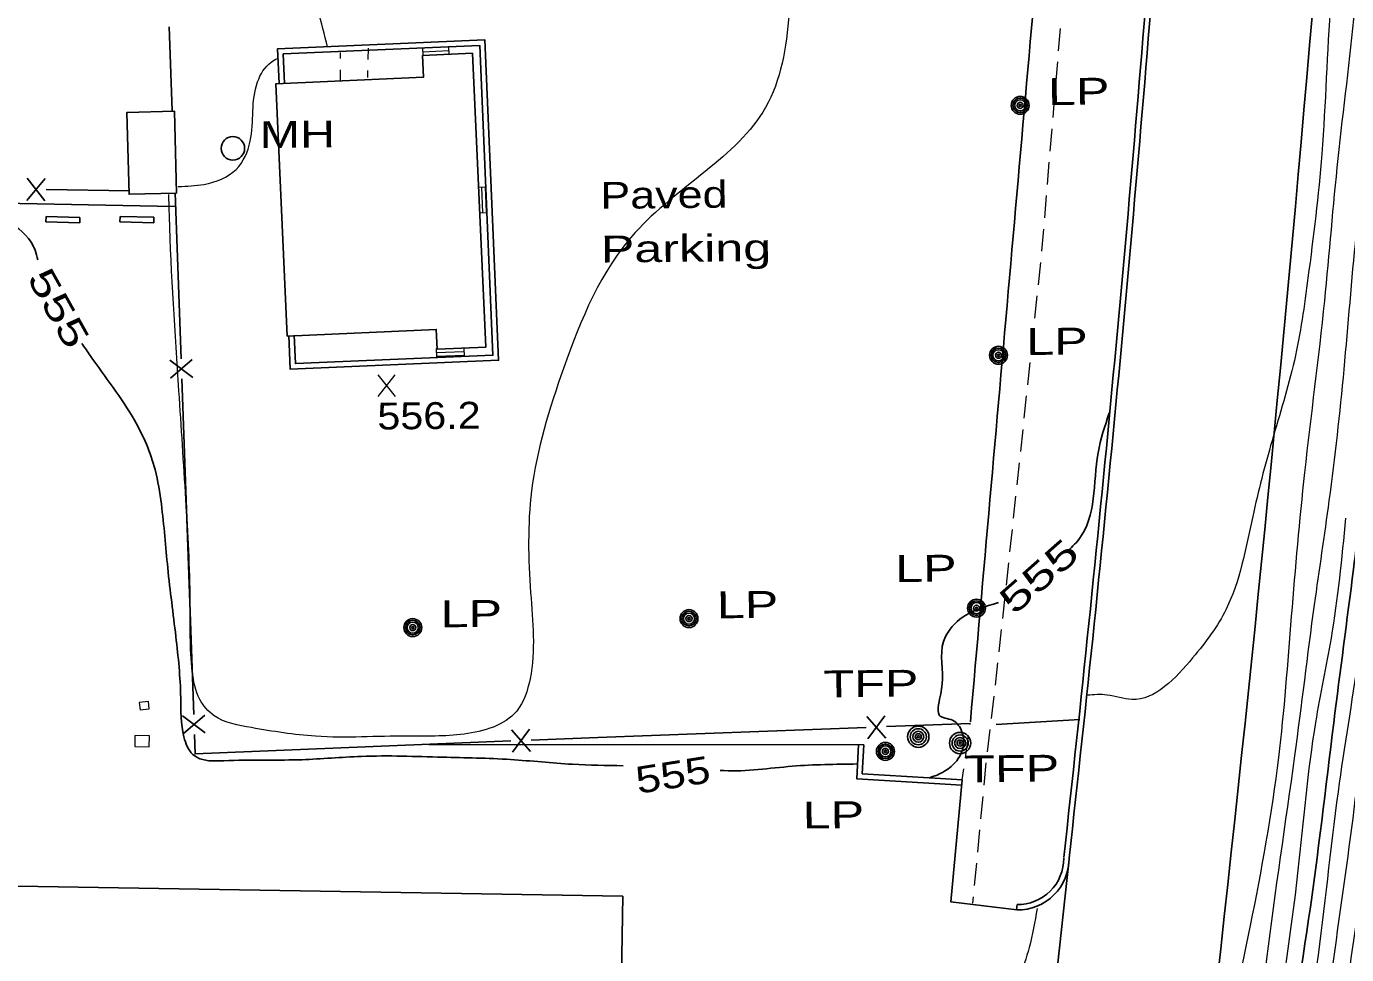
# Model space of a CAD drawing. Extents: x 2361708 to 2370558, y 6977955 to 6991887.
# Drawn here: x 2365972.8 to 2366208.9, y 6984202.9 to 6984368.8 of the extents above; entities that cross this region are included whole.
import ezdxf
from ezdxf.enums import TextEntityAlignment as Align

# ---------------------------------------------------------------- set-up
doc = ezdxf.new("R2010")
doc.units = 0
doc.header["$LTSCALE"] = 1.9
for name, color, linetype, lineweight in [('11', 7, 'Continuous', 25), ('13', 7, 'Continuous', 13), ('16', 7, 'Continuous', 13), ('17', 7, 'Continuous', 25), ('2', 7, 'Continuous', 25), ('20', 7, 'Continuous', 25), ('31', 7, 'Continuous', 13), ('35', 7, 'Continuous', 13), ('9', 7, 'Continuous', 13)]:
    doc.layers.add(name, color=color, linetype=linetype, lineweight=lineweight)

msp = doc.modelspace()

# ---------------------------------------------------------------- linework, layer by layer
at = {"layer": '11'}
for points in [[(2366054.942, 6984311.479), (2366052.552, 6984363.979), (2366043.626, 6984363.574), (2366043.802, 6984359.735), (2366017.412, 6984358.554), (2366019.422, 6984313.441), (2366046.062, 6984314.624), (2366046.215, 6984311.096)], [(2365999.627, 6984339.004), (2365999.248, 6984353.641), (2365990.76, 6984353.42), (2365991.139, 6984338.783)], [(2366079.438, 6984213.297), (2365953.102, 6984215.415), (2365951.747, 6984135.008), (2366039.345, 6984133.532), (2366039.675, 6984153.576), (2366078.443, 6984152.935)]]:
    msp.add_lwpolyline(points, close=True, dxfattribs=at)
at = {"layer": '13'}
for p, q in [((2366157.645, 6984368.419), (2366157.313, 6984364.436)), ((2366028.93, 6984363.044), (2366028.93, 6984364.124)), ((2366033.873, 6984364.901), (2366033.832, 6984362.901)), ((2366028.938, 6984359.044), (2366028.939, 6984361.044)), ((2366033.791, 6984360.9), (2366033.773, 6984359.65)), ((2366157.152, 6984362.444), (2366156.82, 6984358.461)), ((2366156.649, 6984356.469), (2366156.317, 6984352.486)), ((2366156.156, 6984350.494), (2366155.824, 6984346.511)), ((2366155.653, 6984344.519), (2366155.321, 6984340.536)), ((2366155.159, 6984338.544), (2366154.827, 6984334.561)), ((2366154.656, 6984332.569), (2366154.324, 6984328.586)), ((2366154.133, 6984326.594), (2366153.711, 6984322.619)), ((2366153.5, 6984320.628), (2366153.078, 6984316.653)), ((2366152.867, 6984314.661), (2366152.445, 6984310.687)), ((2366152.233, 6984308.695), (2366151.811, 6984304.721)), ((2366151.6, 6984302.728), (2366151.178, 6984298.754)), ((2366150.967, 6984296.762), (2366150.535, 6984292.788)), ((2366150.324, 6984290.796), (2366149.892, 6984286.821)), ((2366149.681, 6984284.83), (2366149.259, 6984280.855)), ((2366149.047, 6984278.863), (2366148.615, 6984274.889)), ((2366148.404, 6984272.896), (2366147.972, 6984268.922)), ((2366147.76, 6984266.93), (2366147.329, 6984262.956)), ((2366147.118, 6984260.964), (2366146.685, 6984256.989)), ((2366145.791, 6984249.041), (2366145.319, 6984245.066)), ((2366141.549, 6984244.01), (2366141.577, 6984244.24)), ((2366145.088, 6984243.084), (2366144.615, 6984239.109)), ((2366140.715, 6984238.062), (2366141.268, 6984242.027)), ((2366140.153, 6984234.096), (2366140.434, 6984236.079)), ((2366144.384, 6984237.127), (2366144.002, 6984233.143)), ((2366143.811, 6984231.151), (2366143.429, 6984227.167)), ((2366143.238, 6984225.175), (2366142.856, 6984221.191)), ((2366142.665, 6984219.199), (2366142.293, 6984215.215)), ((2366142.102, 6984213.224), (2366141.993, 6984212.093))]:
    msp.add_line(p, q, dxfattribs=at)
msp.add_lwpolyline([(2366146.474, 6984254.998), (2366146.355, 6984253.866), (2366146.022, 6984251.023)], dxfattribs=at)
at = {"layer": '16'}
for p, q in [((2366043.622, 6984364.984), (2366043.695, 6984363.614)), ((2366048.272, 6984365.108), (2366048.343, 6984363.869)), ((2366043.69, 6984364.224), (2366048.348, 6984364.479)), ((2366054.771, 6984340.039), (2366053.541, 6984339.987)), ((2366054.14, 6984340.073), (2366054.323, 6984335.514)), ((2366054.851, 6984340.039), (2366055.022, 6984335.661)), ((2366055.034, 6984335.481), (2366053.874, 6984335.43)), ((2366055.033, 6984335.531), (2366055.034, 6984335.481)), ((2366046.179, 6984309.655), (2366046.125, 6984311.185)), ((2366051.098, 6984309.782), (2366051.044, 6984311.302)), ((2366050.99, 6984310.601), (2366046.062, 6984310.424)), ((2366051.067, 6984309.962), (2366046.188, 6984309.786))]:
    msp.add_line(p, q, dxfattribs=at)
at = {"layer": '17'}
for p, q in [((2365998.857, 6984353.737), (2365998.325, 6984368.723)), ((2365976.132, 6984341.63), (2365972.859, 6984337.689)), ((2365972.931, 6984341.69), (2365976.06, 6984337.629)), ((2365991.293, 6984339.414), (2365976.3, 6984339.662)), ((2366000.44, 6984309.38), (2365999.377, 6984339.061)), ((2366002.521, 6984306.05), (2365998.412, 6984309.101)), ((2366002.411, 6984309.249), (2365998.522, 6984305.901)), ((2366002.695, 6984245.818), (2366000.564, 6984305.781)), ((2366004.777, 6984242.488), (2366000.667, 6984245.539)), ((2366004.666, 6984245.687), (2366000.787, 6984242.35)), ((2366123.104, 6984245.454), (2366126.451, 6984241.576)), ((2366126.303, 6984245.575), (2366123.252, 6984241.466)), ((2366161.181, 6984244.877), (2366146.209, 6984243.984)), ((2366059.544, 6984243.049), (2366062.911, 6984239.181)), ((2366062.743, 6984243.18), (2366059.712, 6984239.051)), ((2366141.567, 6984244.17), (2366126.582, 6984243.617))]:
    msp.add_line(p, q, dxfattribs=at)
for points in [[(2366059.423, 6984241.068), (2366002.942, 6984238.751), (2366002.819, 6984242.219)], [(2366122.983, 6984243.483), (2366074.947, 6984241.706), (2366063.022, 6984241.212)]]:
    msp.add_lwpolyline(points, dxfattribs=at)
at = {"layer": '2'}
for p, q in [((2365976.266, 6984333.831), (2365976.287, 6984334.791)), ((2365976.287, 6984334.791), (2365982.339, 6984334.629)), ((2365982.317, 6984333.669), (2365982.339, 6984334.629)), ((2365989.516, 6984333.867), (2365989.537, 6984334.827)), ((2365989.537, 6984334.827), (2365995.588, 6984334.665)), ((2365995.568, 6984333.705), (2365995.588, 6984334.665)), ((2365976.266, 6984333.831), (2365982.317, 6984333.669)), ((2365989.516, 6984333.867), (2365995.568, 6984333.705)), ((2366122.533, 6984240.349), (2366044.748, 6984240.448)), ((2366134.279, 6984234.46), (2366140.153, 6984234.096)), ((2366159.259, 6984219.918), (2366153.271, 6984164.977)), ((2366149.935, 6984211.818), (2366149.834, 6984210.867))]:
    msp.add_line(p, q, dxfattribs=at)
for points in [[(2366019.701, 6984313.554), (2366019.958, 6984307.506), (2366057.215, 6984309.1), (2366054.77, 6984366.38), (2366017.703, 6984364.807), (2366017.972, 6984358.559)], [(2366020.66, 6984313.593), (2366020.879, 6984308.504), (2366056.216, 6984310.021), (2366053.849, 6984365.381), (2366018.702, 6984363.886), (2366018.932, 6984358.569)], [(2365999.291, 6984336.57), (2365750.323, 6984341.411), (2365746.993, 6984322.398)], [(2366121.572, 6984240.399), (2366121.27, 6984234.307), (2366140.092, 6984233.136)], [(2366122.533, 6984240.349), (2366122.271, 6984235.206), (2366134.219, 6984234.46)], [(2366140.153, 6984234.096), (2366138.13, 6984212.296), (2366149.925, 6984210.858)]]:
    msp.add_lwpolyline(points, dxfattribs=at)
for centre, radius, start, end in [((-1092650.398, 7289339.473), 3472221.911, 354.95907, 354.9617), ((2359603.915, 6984932.956), 6622.705, 352.12475, 355.33504), ((2361133.895, 6984779.897), 5055.48, 353.64419, 355.55016), ((2361133.895, 6984779.897), 5056.44, 353.64419, 355.55016), ((2366150.063, 6984220.051), 9.194, 269.13761, 0.53966), ((2366150.063, 6984220.051), 8.234, 269.13761, 0.53966)]:
    msp.add_arc(centre, radius, start, end, dxfattribs=at)
at = {"layer": '20'}
for centre, radius in [((2366150.506, 6984354.681), 1.6), ((2366150.506, 6984354.681), 1.3), ((2366150.506, 6984354.681), 1), ((2366150.506, 6984354.681), 0.539), ((2366150.506, 6984354.681), 0.192), ((2366009.702, 6984346.99), 2.1), ((2366146.621, 6984310.001), 1.6), ((2366146.621, 6984310.001), 1.3), ((2366146.621, 6984310.001), 1), ((2366146.621, 6984310.001), 0.539), ((2366146.621, 6984310.001), 0.192), ((2366142.691, 6984264.802), 1.6), ((2366142.691, 6984264.802), 1.3), ((2366142.691, 6984264.802), 1), ((2366091.276, 6984262.932), 1.6), ((2366091.276, 6984262.932), 1.3), ((2366091.276, 6984262.932), 1), ((2366091.276, 6984262.932), 0.539), ((2366142.691, 6984264.802), 0.539), ((2366142.691, 6984264.802), 0.192), ((2366041.879, 6984261.322), 1.6), ((2366041.879, 6984261.322), 1.3), ((2366041.879, 6984261.322), 1), ((2366041.879, 6984261.322), 0.539), ((2366041.879, 6984261.322), 0.192), ((2366091.276, 6984262.932), 0.192), ((2366132.279, 6984241.812), 1.9), ((2366132.279, 6984241.812), 1.442), ((2366132.279, 6984241.812), 0.973), ((2366132.279, 6984241.812), 0.539), ((2366139.76, 6984240.683), 1.9), ((2366126.404, 6984239.196), 1.6), ((2366126.404, 6984239.196), 1.3), ((2366126.404, 6984239.196), 1), ((2366132.279, 6984241.812), 0.192), ((2366139.76, 6984240.683), 1.442), ((2366139.76, 6984240.683), 0.973), ((2366139.76, 6984240.683), 0.539), ((2366139.76, 6984240.683), 0.192), ((2366126.404, 6984239.196), 0.539), ((2366126.404, 6984239.196), 0.192)]:
    msp.add_circle(centre, radius, dxfattribs=at)
at = {"layer": '31'}
for p, q in [((2366038.775, 6984302.655), (2366035.659, 6984306.505)), ((2366035.696, 6984302.625), (2366038.738, 6984306.534))]:
    msp.add_line(p, q, dxfattribs=at)
at = {"layer": '31', "lineweight": 25}
for points in [[(2365974.831, 6984327.037), (2365974.323, 6984328.812), (2365970.039, 6984333.432), (2365965.859, 6984334.502), (2365964.618, 6984334.57)], [(2366079.506, 6984236.639), (2366070.433, 6984236.893), (2366059.374, 6984237.737), (2366047.19, 6984238.161), (2366032.648, 6984238.303), (2366022.073, 6984237.712), (2366008.994, 6984237.548), (2366002.523, 6984238.647), (2366000.953, 6984241.772), (2366000.376, 6984248.826), (2365999.512, 6984259.719), (2365998.056, 6984271.995), (2365996.917, 6984283.365), (2365995.788, 6984289.555), (2365992.114, 6984298.38), (2365984.184, 6984309.945), (2365982.713, 6984312.112)], [(2366166.44, 6984299.69), (2366164.438, 6984292.55), (2366160.995, 6984277.097), (2366158.776, 6984274.815)], [(2366211.221, 6984280.885), (2366210.098, 6984271.754), (2366206.589, 6984244.329), (2366202.083, 6984209.184), (2366196.918, 6984173.924), (2366194.503, 6984149.259), (2366190.708, 6984122.462), (2366184.349, 6984090.78), (2366179.404, 6984067.152), (2366176.93, 6984057.058)], [(2366146.651, 6984265.799), (2366139.74, 6984262.813), (2366136.797, 6984258.835), (2366136.57, 6984251.253), (2366135.915, 6984247.526), (2366136.032, 6984245.688), (2366138.392, 6984244.75), (2366140.071, 6984242.706), (2366140.22, 6984239.607), (2366138.17, 6984236.507), (2366135.634, 6984234.973), (2366134.389, 6984234.521)], [(2366121.335, 6984236.947), (2366109.748, 6984236.537), (2366097.505, 6984235.75), (2366096.875, 6984235.784)]]:
    msp.add_spline(points, degree=3, dxfattribs=at)
at = {"layer": '35'}
for points in [[(2366241.587, 6984848.842), (2366241.135, 6984832.187), (2366242.085, 6984814.345), (2366241.177, 6984800.395), (2366237.339, 6984792.868), (2366235.279, 6984782.358), (2366235.165, 6984770.177), (2366232.856, 6984748.044), (2366231.928, 6984729.883), (2366230.828, 6984709.913), (2366229.871, 6984690.742), (2366229.351, 6984673.867), (2366228.433, 6984653.757), (2366227.486, 6984625.017), (2366226.238, 6984597.463), (2366224.174, 6984571.672), (2366222.465, 6984547.355), (2366220.818, 6984521.848), (2366219.535, 6984506.365), (2366216.646, 6984478.946), (2366213.721, 6984452.117), (2366211.086, 6984423.23), (2366208.535, 6984395.985), (2366206.062, 6984373.22), (2366204.451, 6984345.984), (2366201.972, 6984323.849), (2366199.532, 6984309.055), (2366195.539, 6984294.716), (2366192.087, 6984281.173), (2366187.335, 6984264.597), (2366181.337, 6984255.919), (2366170.468, 6984248.485), (2366166.04, 6984249.273), (2366162.49, 6984249.23)], [(2366026.64, 6984365.112), (2366023.465, 6984378.273), (2366021.242, 6984391.242), (2366018.741, 6984405.989), (2366015.333, 6984417.317), (2366009.071, 6984430.108), (2366001.534, 6984440.247), (2365990.09, 6984455.318), (2365980.447, 6984469.207), (2365969.959, 6984476.318), (2365954.083, 6984496.908), (2365944.242, 6984509.505), (2365931.558, 6984515.184), (2365921.891, 6984527.373), (2365913.728, 6984537.026), (2365901.04, 6984546.205), (2365892.84, 6984556.768), (2365889.457, 6984577.037), (2365885.83, 6984594.493), (2365880.131, 6984617.58), (2365874.448, 6984637.747), (2365865.024, 6984650.667), (2365862.605, 6984655.845), (2365859.869, 6984668.01), (2365850.618, 6984677.482), (2365841.274, 6984686.333), (2365835.976, 6984675.502), (2365829.878, 6984665.924), (2365825.275, 6984655.68), (2365823.101, 6984638.208), (2365816.513, 6984614.914), (2365808.726, 6984609.23), (2365806.488, 6984614.269), (2365805.912, 6984622.204), (2365805.956, 6984634.374), (2365804.737, 6984649.054), (2365803.35, 6984662.441), (2365800.733, 6984676.767), (2365797.944, 6984693.391), (2365798.457, 6984699.416), (2365797.814, 6984716.601), (2365796.763, 6984733.472), (2365797.282, 6984751.458), (2365795.684, 6984763.803), (2365790.1, 6984772.66), (2365787.03, 6984788.382), (2365782.567, 6984807.6), (2365774.292, 6984818.582), (2365772.263, 6984824.763)], [(2366245.968, 6984817.212), (2366246.189, 6984813.904), (2366246.805, 6984804.819), (2366245.542, 6984795.807), (2366241.858, 6984794.091), (2366239.444, 6984787.128), (2366238.453, 6984776.688), (2366238.142, 6984763.194), (2366235.722, 6984744.26), (2366234.862, 6984726.341), (2366234.313, 6984708.316), (2366233.074, 6984687.203), (2366232.06, 6984661.452), (2366231.593, 6984640.026), (2366229.718, 6984612.287), (2366229.442, 6984593.994), (2366228.141, 6984570.92), (2366226.945, 6984549.517), (2366225.74, 6984530.075), (2366224.152, 6984512.009), (2366222.503, 6984488.803), (2366218.976, 6984466.358), (2366216.296, 6984439.041), (2366214.275, 6984413.881), (2366211.686, 6984390.665), (2366210.236, 6984371.77), (2366207.309, 6984345.151), (2366204.901, 6984319.717), (2366201.363, 6984289.062), (2366198.988, 6984263.337), (2366196.687, 6984238.114), (2366191.643, 6984208.075), (2366186.809, 6984180.098), (2366186.575, 6984177.445), (2366183.179, 6984158.032), (2366176.446, 6984149.908), (2366166.26, 6984148.421), (2366160.443, 6984149.135), (2366157.058, 6984152.784), (2366154.337, 6984158.127), (2366152.969, 6984161.005)], [(2366249.45, 6984793.834), (2366244.396, 6984792.216), (2366242.223, 6984791.395), (2366241.775, 6984785.99), (2366241.325, 6984771.235), (2366239.608, 6984747.788), (2366238.033, 6984722.101), (2366237.987, 6984700.64), (2366236.231, 6984678.192), (2366235.579, 6984660.455), (2366235.283, 6984638.051), (2366233.664, 6984617.935), (2366233.042, 6984601.308), (2366231.92, 6984579.457), (2366230.16, 6984557.429), (2366229.417, 6984533.59), (2366227.943, 6984510.835), (2366226.296, 6984487.458), (2366223.987, 6984467.306), (2366222.18, 6984450.187), (2366220.125, 6984424.467), (2366218.546, 6984402.271), (2366215.513, 6984376.27), (2366213.402, 6984356.439), (2366210.54, 6984331.421), (2366208.378, 6984307.479), (2366205.721, 6984284.023), (2366203.088, 6984265.407), (2366199.575, 6984238.402), (2366194.58, 6984202.103), (2366191.482, 6984175.622), (2366186.579, 6984146.484), (2366182.238, 6984117.181), (2366176.014, 6984100.711), (2366167.327, 6984095.158), (2366157.802, 6984092.457), (2366152.126, 6984093.003), (2366146.948, 6984093.854), (2366144.333, 6984095.419)], [(2366213.346, 6984027.193), (2366214.084, 6984038.95), (2366215.68, 6984057.256), (2366216.614, 6984071.556), (2366219.073, 6984088.47), (2366219.757, 6984110.108), (2366221.338, 6984133.144), (2366224.607, 6984160.596), (2366227.013, 6984185.131), (2366227.971, 6984205.281), (2366230.799, 6984230.819), (2366231.927, 6984254.031), (2366233.053, 6984275.573), (2366233.933, 6984298.602), (2366236.281, 6984320.975), (2366238.449, 6984342.097), (2366240.038, 6984362.213), (2366240.288, 6984375.846), (2366241.926, 6984399.233), (2366243.523, 6984417.399), (2366244.757, 6984437.962), (2366245.862, 6984454.283), (2366247.823, 6984478.393), (2366248.713, 6984497.322), (2366248.992, 6984513.156), (2366249.571, 6984530.092), (2366248.632, 6984543.624), (2366250.134, 6984569.649), (2366250.8, 6984597.447), (2366247.897, 6984605.129), (2366246.09, 6984601.613), (2366245.173, 6984591.763), (2366244.422, 6984571.965), (2366242.651, 6984545.807), (2366241.006, 6984520.02), (2366238.843, 6984495.108), (2366236.774, 6984473.007), (2366234.602, 6984448.966), (2366233.001, 6984423.879), (2366229.344, 6984395.133), (2366226.762, 6984371.157), (2366224.532, 6984344.885), (2366221.986, 6984319.309), (2366218.758, 6984289.657), (2366213.276, 6984255.233), (2366210.38, 6984230.524), (2366206.755, 6984203.769), (2366203.409, 6984177.006), (2366200.924, 6984155.501), (2366197.163, 6984128.284), (2366193.474, 6984100.828), (2366189.747, 6984074.201), (2366185.593, 6984053.63), (2366182.09, 6984034.976), (2366179.852, 6984025.334)], [(2366180.826, 6984486.116), (2366180.181, 6984480.279), (2366176.386, 6984456.652), (2366173.864, 6984447.417), (2366166.335, 6984442.076), (2366162.285, 6984446.177), (2366156.792, 6984444.355), (2366140.793, 6984444.243), (2366133.666, 6984439.594), (2366115.557, 6984433.191), (2366113.912, 6984408.445), (2366110.694, 6984389.303), (2366104.967, 6984354.297), (2366081.649, 6984331.934), (2366068.84, 6984307.651), (2366063.118, 6984285.756), (2366062.951, 6984267.523), (2366062.848, 6984252.151), (2366060.462, 6984246.408), (2366051.041, 6984242.278), (2366040.884, 6984241.942), (2366024.503, 6984241.896), (2366013.018, 6984243.436), (2366006.368, 6984245.574), (2366003.789, 6984248.489), (2366002.452, 6984253.466), (2366002.073, 6984265.983), (2366001.299, 6984284.247), (2366000.064, 6984303.656), (2365998.358, 6984334.792), (2365998.25, 6984338.77)], [(2366205.836, 6984027.101), (2366206.335, 6984037.747), (2366207.503, 6984056.889), (2366210.694, 6984075.65), (2366210.998, 6984089.944), (2366212.806, 6984106.962), (2366213.871, 6984124.363), (2366216.446, 6984139.638), (2366218.628, 6984159.33), (2366220.219, 6984176.075), (2366221.939, 6984198.163), (2366223.59, 6984221.2), (2366225.692, 6984243.021), (2366227.302, 6984267.137), (2366229.042, 6984292.395), (2366230.868, 6984312.853), (2366233.033, 6984338.605), (2366234.504, 6984362.68), (2366236.785, 6984384.604), (2366238.329, 6984405.139), (2366239.393, 6984426.81), (2366239.066, 6984431.827), (2366237.154, 6984430.949), (2366236.235, 6984424.58), (2366235.041, 6984413.378), (2366233.451, 6984396.572), (2366230.505, 6984375.093), (2366227.82, 6984350.386), (2366226.175, 6984328.849), (2366224.172, 6984307.14), (2366220.166, 6984279.4), (2366216.82, 6984253.717), (2366212.692, 6984223.016), (2366208.995, 6984197.41), (2366205.995, 6984173.32), (2366203.096, 6984151.121), (2366199.05, 6984125.402), (2366195.783, 6984097.769), (2366191.399, 6984070.896), (2366188.612, 6984054.859), (2366185.938, 6984040.513), (2366184.875, 6984034.492), (2366183.364, 6984026.177)], [(2365999.946, 6984340.167), (2366004.533, 6984340.551), (2366010.298, 6984343.235), (2366012.79, 6984348.26), (2366014.119, 6984358.872), (2366016.546, 6984362.386), (2366017.66, 6984363.067)], [(2366007.905, 6984116.612), (2365997.222, 6984115.82), (2365984.772, 6984116.831), (2365970.747, 6984117.248), (2365956.272, 6984117.63), (2365948.088, 6984120.113), (2365942.93, 6984124.174), (2365943.609, 6984131.621), (2365937.402, 6984136.441), (2365928.695, 6984140.319), (2365925.346, 6984143.367), (2365930.422, 6984147.006), (2365934.519, 6984149.415), (2365936.241, 6984155.472), (2365928.14, 6984168.215), (2365924.746, 6984189.604), (2365926.337, 6984209.44), (2365936.277, 6984225.225), (2365945.778, 6984237.806), (2365945.411, 6984249.143), (2365934.884, 6984257.154), (2365928.827, 6984270.427), (2365920.732, 6984279.28), (2365913.976, 6984295.616), (2365905.247, 6984310.174), (2365897.661, 6984325.493), (2365891.478, 6984334.174), (2365889.808, 6984335.208)], [(2366208.711, 6984280.891), (2366206.095, 6984259.425), (2366203.318, 6984244.388), (2366200.18, 6984217.947), (2366195.503, 6984182.93), (2366193.079, 6984161.257), (2366188.638, 6984130.803), (2366181.957, 6984100.417), (2366177.639, 6984078.245), (2366171.524, 6984059.786), (2366161.137, 6984050.927), (2366154.258, 6984047.672), (2366144.697, 6984044.55), (2366137.687, 6984045.594)], [(2366213.88, 6984278.96), (2366210.977, 6984256.031), (2366207.346, 6984231.986), (2366203.523, 6984200.838), (2366200.136, 6984178.454), (2366197.138, 6984152.945), (2366193.828, 6984125.592), (2366188.793, 6984094.583), (2366185.409, 6984071.969), (2366181.114, 6984051.398), (2366177.354, 6984035.661), (2366174.949, 6984025.667)], [(2366023.62, 6984020.567), (2366023.023, 6984023.381), (2366020.304, 6984027.515), (2366016.12, 6984029.936), (2366010.726, 6984032.465), (2366005.264, 6984032.693), (2365997.474, 6984030.518), (2365993.091, 6984029.707), (2365991.349, 6984029.98), (2365991.553, 6984033.772), (2365995.608, 6984038.411), (2366004.748, 6984043.788), (2366010.202, 6984046.48), (2366018.785, 6984049.422), (2366019.992, 6984053.954), (2366008.676, 6984056.636), (2365999.346, 6984058.628), (2365988.071, 6984060.17), (2365978.642, 6984061.05), (2365967.37, 6984062.273), (2365955.091, 6984063.146), (2365939.635, 6984063.739), (2365926.595, 6984062.595), (2365913.336, 6984062.389), (2365905.27, 6984062.992), (2365899.941, 6984063.951), (2365895.165, 6984067.766), (2365896.482, 6984072.219), (2365895.018, 6984073.715), (2365890.831, 6984077.536), (2365883.998, 6984082.001), (2365880.297, 6984087.355), (2365879.654, 6984092.95), (2365878.868, 6984101.923), (2365876.067, 6984110.436), (2365874.139, 6984117.639), (2365876.03, 6984125.927), (2365881.132, 6984130.976), (2365879.693, 6984136.122), (2365870.905, 6984142.189), (2365861.751, 6984146.762), (2365853.07, 6984151.049), (2365841.827, 6984155.443), (2365833.749, 6984158.316), (2365833.63, 6984164.605), (2365834.202, 6984170.661), (2365827.665, 6984185.05), (2365821.695, 6984206.014), (2365820.311, 6984211.611)], [(2366153.542, 6984211.113), (2366152.099, 6984204.119), (2366148.091, 6984193.36), (2366142.587, 6984182.247), (2366135.825, 6984173.952), (2366132.606, 6984168.601)]]:
    msp.add_spline(points, degree=3, dxfattribs=at)
at = {"layer": '9'}
for points in [[(2365993.106, 6984246.617), (2365994.745, 6984246.803), (2365994.602, 6984248.102), (2365992.964, 6984247.916)], [(2365992.149, 6984240.078), (2365994.729, 6984240.012), (2365994.781, 6984241.963), (2365992.2, 6984242.028)]]:
    msp.add_lwpolyline(points, close=True, dxfattribs=at)

# ---------------------------------------------------------------- texts
at = {"layer": '2'}
for s, width, p in [('Paved', 1.25, (2366075.438, 6984336.175)), ('Parking', 1.4, (2366075.529, 6984326.576))]:
    msp.add_text(s, height=4.8, rotation=0.545, dxfattribs=dict(at, width=width)).set_placement(p)
at = {"layer": '20'}
for s, width, p in [('  LP', 1.4, (2366150.506, 6984354.681)), ('  MH', 1.35, (2366009.702, 6984346.99)), ('  LP', 1.4, (2366146.621, 6984310.001)), ('  LP', 1.4, (2366123.176, 6984269.416)), ('  LP', 1.4, (2366041.879, 6984261.322)), ('  LP', 1.4, (2366091.276, 6984262.932)), ('  TFP', 1.4, (2366110.352, 6984248.793)), ('  TFP', 1.4, (2366135.538, 6984233.602)), ('  LP', 1.4, (2366106.635, 6984225.357))]:
    msp.add_text(s, height=4.8, rotation=0.545, dxfattribs=dict(at, width=width)).set_placement(p)
at = {"layer": '31'}
for rotation, width, p in [(299.173, 1.4, (2365976.457, 6984317.279)), (41.399, 1.5, (2366155.435, 6984268.723)), (9.019, 1.25, (2366088.773, 6984232.65))]:
    msp.add_text(' 555 ', height=4.8, rotation=rotation, dxfattribs=dict(at, width=width)).set_placement(p, align=Align.CENTER)
at = {"layer": '31', "width": 1.15}
msp.add_text('556.2', height=4.8, rotation=0.545, dxfattribs=at).set_placement((2366035.562, 6984296.724))

doc.saveas('drawing.dxf')
